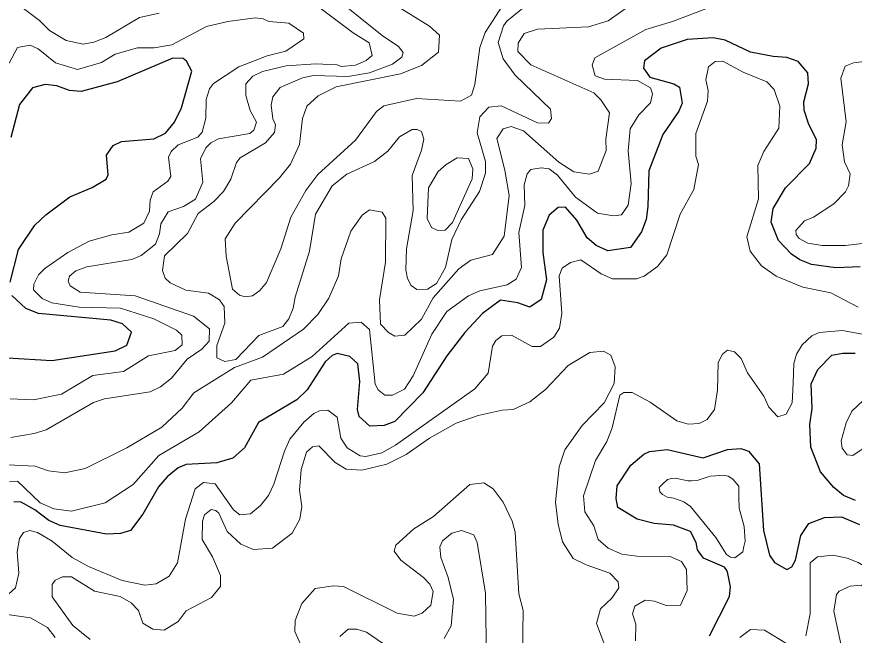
# Model space of a CAD drawing. Extents: x 763.2 to 816.8, y 7896.5 to 7952.7.
# Drawn here: x 780.355 to 783.297, y 7914.818 to 7916.989 of the extents above; entities that cross this region are included whole.
import ezdxf

# ---------------------------------------------------------------- set-up
doc = ezdxf.new("R2010")
doc.units = 0
doc.header["$LTSCALE"] = 0.064
doc.layers.add('1', color=7, linetype='Continuous', lineweight=25)
doc.layers.add('2', color=7, linetype='Continuous', lineweight=13)

msp = doc.modelspace()

# ---------------------------------------------------------------- linework, layer by layer
at = {"layer": '1'}
for points in [[(783.0557, 7916.3888), (783.1403, 7916.4737), (783.164, 7916.5276), (783.1651, 7916.5576), (783.1365, 7916.6149), (783.1215, 7916.6616), (783.1201, 7916.6909), (783.136, 7916.7537), (783.1343, 7916.793), (783.0999, 7916.8324), (783.0606, 7916.8467), (783.0129, 7916.8494), (782.9325, 7916.8649), (782.8439, 7916.9073), (782.801, 7916.916), (782.7105, 7916.9097), (782.6193, 7916.8788), (782.5601, 7916.8344), (782.5573, 7916.8091), (782.5792, 7916.7769), (782.6637, 7916.7538), (782.6829, 7916.7428), (782.6922, 7916.6862), (782.6806, 7916.6585), (782.6251, 7916.5761), (782.5759, 7916.4479), (782.5726, 7916.3232), (782.5659, 7916.2778), (782.5494, 7916.2346), (782.5109, 7916.1795), (782.4319, 7916.1671), (782.3902, 7916.1867), (782.359, 7916.2131), (782.3221, 7916.2754), (782.2831, 7916.3207), (782.2572, 7916.3202), (782.2259, 7916.2933), (782.2028, 7916.2401), (782.2036, 7916.1616), (782.2156, 7916.066), (782.1975, 7915.9963), (782.1573, 7915.9698), (782.1149, 7915.9846), (782.0539, 7915.9942), (781.9914, 7915.9472), (781.9293, 7915.8803), (781.8653, 7915.7987), (781.7819, 7915.6691), (781.6833, 7915.5681), (781.6456, 7915.5541), (781.5957, 7915.5515), (781.5578, 7915.5858), (781.5522, 7915.6103), (781.5601, 7915.7092), (781.5534, 7915.7702), (781.5254, 7915.7969), (781.4806, 7915.8067), (781.4624, 7915.8005), (781.4385, 7915.7773), (781.375, 7915.6793), (781.3385, 7915.6447), (781.2045, 7915.5645), (781.1544, 7915.4759), (781.1136, 7915.4399), (781.058, 7915.4227), (780.9501, 7915.4178), (780.9218, 7915.4055), (780.8826, 7915.3744), (780.8523, 7915.3385), (780.7981, 7915.2433), (780.754, 7915.1857), (780.7194, 7915.1746), (780.6703, 7915.173), (780.5068, 7915.2035), (780.4672, 7915.2205), (780.4179, 7915.2581), (780.3673, 7915.2857), (780.3441, 7915.2856)], [(780.3311, 7916.0576), (780.3608, 7916.1725), (780.418, 7916.2573), (780.4564, 7916.294), (780.5406, 7916.3571), (780.62, 7916.3905), (780.6688, 7916.4197), (780.6757, 7916.4339), (780.6697, 7916.5037), (780.6936, 7916.5376), (780.7227, 7916.5515), (780.8362, 7916.5613), (780.8776, 7916.5809), (780.9092, 7916.6189), (780.9331, 7916.6697), (780.9698, 7916.7988), (780.9508, 7916.8334), (780.9389, 7916.8427), (780.9028, 7916.8439), (780.7071, 7916.7612), (780.5814, 7916.7275), (780.5397, 7916.7305), (780.4951, 7916.7469), (780.4542, 7916.7518), (780.4099, 7916.7401), (780.3638, 7916.6813), (780.3337, 7916.5656)], [(783.1057, 7916.1354), (783.0764, 7916.1556), (783.0308, 7916.2039), (783.005, 7916.2682), (783.012, 7916.3163), (783.0557, 7916.3888)], [(783.3186, 7916.1109), (783.2331, 7916.1078), (783.147, 7916.1196), (783.1057, 7916.1354)], [(780.3217, 7915.7922), (780.478, 7915.7824), (780.7005, 7915.8164), (780.7413, 7915.8368), (780.7574, 7915.8825), (780.7267, 7915.911), (780.6851, 7915.9237), (780.4312, 7915.9481), (780.3862, 7915.9653), (780.3371, 7916.0108)], [(783.3014, 7915.2913), (783.259, 7915.308), (783.2261, 7915.336), (783.1786, 7915.3914), (783.1453, 7915.4783), (783.141, 7915.5582), (783.1493, 7915.6139), (783.1462, 7915.7), (783.1689, 7915.7505), (783.2181, 7915.8007), (783.2569, 7915.8086), (783.3007, 7915.8083)], [(782.7889, 7914.8161), (782.8585, 7914.9532), (782.8629, 7914.9883), (782.8518, 7915.0399), (782.8477, 7915.0488), (782.8414, 7915.0563), (782.7677, 7915.088), (782.7466, 7915.1178), (782.7416, 7915.1431), (782.7222, 7915.1815), (782.662, 7915.2037), (782.5948, 7915.2106), (782.5344, 7915.2255), (782.4661, 7915.2667), (782.4608, 7915.2975), (782.4641, 7915.3418), (782.5122, 7915.4146), (782.5577, 7915.4536), (782.5775, 7915.4634), (782.6398, 7915.4699), (782.7665, 7915.4405), (782.8518, 7915.4703), (782.8989, 7915.4734), (782.9124, 7915.469), (782.926, 7915.4646), (782.9636, 7915.4192), (782.9785, 7915.1859), (782.9993, 7915.0987), (783.0174, 7915.0729), (783.0603, 7915.0485), (783.0784, 7915.0579), (783.0905, 7915.0814), (783.11, 7915.1683), (783.1381, 7915.2103), (783.193, 7915.2316), (783.2521, 7915.2334), (783.3153, 7915.2071)]]:
    msp.add_lwpolyline(points, dxfattribs=at)
at = {"layer": '2'}
for points in [[(782.0019, 7916.4408), (781.9811, 7916.3762), (781.9164, 7916.2764), (781.8832, 7916.2068), (781.8607, 7916.1095), (781.8291, 7916.0532), (781.798, 7916.0327), (781.7601, 7916.0318), (781.7409, 7916.0461), (781.728, 7916.0702), (781.7214, 7916.1006), (781.7245, 7916.1744), (781.7474, 7916.3092), (781.7443, 7916.4323), (781.7772, 7916.521), (781.7852, 7916.5597), (781.7763, 7916.5863), (781.7621, 7916.594), (781.7434, 7916.594), (781.6998, 7916.5675), (781.6582, 7916.5181), (781.6115, 7916.4813), (781.5148, 7916.4367), (781.4623, 7916.3958), (781.4038, 7916.2961), (781.383, 7916.1667), (781.3327, 7916.0052), (781.326, 7915.9659), (781.3106, 7915.9293), (781.2891, 7915.9018), (781.2048, 7915.8706), (781.1245, 7915.7859), (781.0852, 7915.779), (781.058, 7915.792), (781.0577, 7915.8347), (781.0854, 7915.9136), (781.083, 7915.9721), (781.0669, 7915.9959), (781.0283, 7916.0186), (780.9487, 7916.0289), (780.8937, 7916.0549), (780.8766, 7916.0716), (780.8668, 7916.0989), (780.8733, 7916.1504), (780.9545, 7916.228), (780.9921, 7916.2988), (781.0473, 7916.3412), (781.0806, 7916.3763), (781.1067, 7916.4191), (781.1264, 7916.4774), (781.1394, 7916.4937), (781.2284, 7916.5469), (781.2605, 7916.5826), (781.264, 7916.61), (781.254, 7916.6311), (781.248, 7916.6792), (781.2548, 7916.7089), (781.2807, 7916.7414), (781.359, 7916.7748), (781.3976, 7916.783), (781.5174, 7916.78), (781.5939, 7916.7924), (781.6748, 7916.8227), (781.7077, 7916.8477), (781.7124, 7916.8635), (781.696, 7916.8854), (781.639, 7916.9236), (781.4123, 7917.1059)], [(780.7418, 7915.4754), (780.8638, 7915.5478), (780.9356, 7915.6149), (780.9763, 7915.6685), (781.1192, 7915.7582), (781.2183, 7915.7939), (781.3617, 7915.8929), (781.4121, 7915.9437), (781.4516, 7916.001), (781.4857, 7916.0792), (781.4946, 7916.1397), (781.5286, 7916.237), (781.5677, 7916.2929), (781.5936, 7916.3113), (781.6383, 7916.3033), (781.6518, 7916.2818), (781.6506, 7916.1273), (781.6296, 7915.9955), (781.6326, 7915.9097), (781.6603, 7915.8804), (781.6825, 7915.8679), (781.7178, 7915.8714), (781.7766, 7915.9281), (781.8174, 7916.0022), (781.9075, 7916.1049), (781.9506, 7916.1352), (782.0258, 7916.155), (782.0678, 7916.2196), (782.0843, 7916.3614), (782.07, 7916.4507), (782.0419, 7916.5625), (782.0632, 7916.5955), (782.0923, 7916.6039), (782.1353, 7916.5892), (782.259, 7916.4787), (782.3115, 7916.4454), (782.367, 7916.4364), (782.3973, 7916.4473), (782.4261, 7916.5204), (782.4246, 7916.5597), (782.4372, 7916.6519), (782.4064, 7916.6977), (782.3817, 7916.7223), (782.1605, 7916.8203), (782.1158, 7916.868), (782.116, 7916.8968), (782.1379, 7916.9312), (782.184, 7916.9457), (782.3639, 7916.954), (782.433, 7916.975), (782.5877, 7917.0848)], [(781.3873, 7917.046), (781.537, 7916.9334), (781.5932, 7916.8975), (781.6034, 7916.8533), (781.5821, 7916.8354), (781.5443, 7916.8195), (781.4948, 7916.8144), (781.4799, 7916.821), (781.405, 7916.8241), (781.3011, 7916.8177), (781.2177, 7916.7977), (781.1844, 7916.7806), (781.1594, 7916.7534), (781.1591, 7916.7131), (781.1751, 7916.6598), (781.1965, 7916.6196), (781.1882, 7916.5916), (781.1739, 7916.5791), (781.0632, 7916.561), (781.0361, 7916.5471), (781.0186, 7916.5296), (781.0002, 7916.4901), (781.0079, 7916.4092), (780.9821, 7916.3488), (780.9402, 7916.3238), (780.8865, 7916.3046), (780.8606, 7916.2619), (780.8567, 7916.2277), (780.8416, 7916.1913), (780.7922, 7916.1513), (780.7588, 7916.1376), (780.6003, 7916.111), (780.5623, 7916.0968), (780.5394, 7916.0789), (780.5347, 7916.0615), (780.5428, 7916.0443), (780.5772, 7916.0226), (780.7712, 7916.0091), (780.976, 7915.9384), (781.0315, 7915.894), (781.0306, 7915.8498), (781.0049, 7915.8221), (780.9537, 7915.7873), (780.8982, 7915.7205), (780.8594, 7915.69), (780.8239, 7915.6723), (780.6628, 7915.6476), (780.6247, 7915.6349), (780.4582, 7915.5394), (780.4157, 7915.5258), (780.3343, 7915.5126)], [(780.8551, 7917.0018), (780.7858, 7916.9874), (780.6675, 7916.917), (780.626, 7916.8999), (780.5879, 7916.8935), (780.5287, 7916.9063), (780.4696, 7916.9407), (780.4348, 7916.9764), (780.3455, 7917.0428)], [(780.3295, 7915.3561), (780.3571, 7915.3582), (780.4369, 7915.2832), (780.485, 7915.2622), (780.5471, 7915.2535), (780.6655, 7915.2825), (780.7635, 7915.3474), (780.8538, 7915.4487), (780.9959, 7915.5319), (781.1086, 7915.6334), (781.1773, 7915.7131), (781.2924, 7915.7346), (781.393, 7915.796), (781.5216, 7915.9139), (781.565, 7915.9169), (781.5944, 7915.8917), (781.6145, 7915.6992), (781.624, 7915.6796), (781.6482, 7915.661), (781.6743, 7915.6608), (781.717, 7915.6815), (781.7477, 7915.7287), (781.8126, 7915.8748), (781.8658, 7915.9549), (781.9415, 7916.0091), (781.9822, 7916.0276), (782.0781, 7916.0482), (782.1098, 7916.068), (782.1286, 7916.1094), (782.1189, 7916.2317), (782.1402, 7916.327), (782.137, 7916.3989), (782.1486, 7916.4379), (782.1609, 7916.4533), (782.1977, 7916.4593), (782.2259, 7916.4557), (782.2549, 7916.4333), (782.3183, 7916.3555), (782.395, 7916.3001), (782.4518, 7916.2903), (782.4793, 7916.2945), (782.5031, 7916.3284), (782.5132, 7916.4038), (782.5035, 7916.5189), (782.5102, 7916.5959), (782.5408, 7916.6446), (782.5818, 7916.6873), (782.5889, 7916.7191), (782.581, 7916.7398), (782.5362, 7916.7651), (782.4195, 7916.7699), (782.3873, 7916.7818), (782.3769, 7916.8198), (782.3853, 7916.8455), (782.5649, 7916.9443), (782.6586, 7916.9725), (782.7908, 7917.0235)], [(782.0629, 7917.0305), (782.0006, 7916.9344), (781.9823, 7916.8811), (781.9645, 7916.7511), (781.9523, 7916.714), (781.9141, 7916.6929), (781.7589, 7916.7025), (781.6439, 7916.6769), (781.6192, 7916.6565), (781.5453, 7916.5565), (781.4125, 7916.4351), (781.3699, 7916.3795), (781.318, 7916.2855), (781.283, 7916.1746), (781.2318, 7916.0562), (781.2087, 7916.0279), (781.1834, 7916.0096), (781.1567, 7916.0065), (781.1369, 7916.0124), (781.1128, 7916.0333), (781.0901, 7916.1489), (781.0871, 7916.2094), (781.1225, 7916.2652), (781.2779, 7916.4238), (781.3169, 7916.4714), (781.3481, 7916.5408), (781.3584, 7916.6325), (781.3739, 7916.6759), (781.4142, 7916.7124), (781.4764, 7916.7436), (781.7029, 7916.7886), (781.7766, 7916.8186), (781.8363, 7916.8655), (781.8397, 7916.925), (781.8043, 7916.9562), (781.6763, 7917.0358)], [(782.1387, 7917.0247), (782.0767, 7916.9742), (782.0651, 7916.958), (782.0467, 7916.8989), (782.0634, 7916.8418), (782.1057, 7916.7848), (782.2305, 7916.6654), (782.2338, 7916.6328), (782.2225, 7916.6157), (782.184, 7916.6175), (782.0572, 7916.6765)], [(780.3278, 7916.8266), (780.3572, 7916.8814), (780.4016, 7916.8893), (780.4293, 7916.8765), (780.4908, 7916.8281), (780.5682, 7916.8047), (780.6523, 7916.8291), (780.7006, 7916.8586), (780.7785, 7916.8801), (780.837, 7916.8802), (780.8995, 7916.8911), (781.0212, 7916.9555), (781.0957, 7916.9726), (781.1927, 7916.9853), (781.2203, 7916.9822), (781.24, 7916.9729), (781.3109, 7916.967), (781.362, 7916.932), (781.3638, 7916.9124), (781.3004, 7916.869), (781.2341, 7916.852), (781.1349, 7916.8137), (781.0458, 7916.7551), (781.0321, 7916.736), (781.0206, 7916.6994), (781.0192, 7916.6339), (781.0061, 7916.5845), (780.9914, 7916.5665), (780.9219, 7916.5395), (780.8966, 7916.5158), (780.8881, 7916.4965), (780.8959, 7916.4285), (780.8856, 7916.4117), (780.8335, 7916.3742), (780.8238, 7916.3454), (780.8205, 7916.3074), (780.8008, 7916.2644), (780.7482, 7916.2327), (780.6885, 7916.2242), (780.6096, 7916.201), (780.5346, 7916.162), (780.4536, 7916.1057), (780.4311, 7916.0831), (780.4148, 7916.0504), (780.4133, 7916.0307), (780.4437, 7916.0003), (780.4777, 7915.9855), (780.574, 7915.9698), (780.7187, 7915.9663), (780.8364, 7915.9288), (780.9164, 7915.8886), (780.9341, 7915.8713), (780.9353, 7915.837), (780.9112, 7915.8181), (780.818, 7915.799), (780.7298, 7915.7435), (780.6224, 7915.7295), (780.5116, 7915.6641), (780.4137, 7915.6445), (780.3315, 7915.6476)], [(783.373, 7916.1997), (783.2667, 7916.1868), (783.1845, 7916.1867), (783.1346, 7916.1949), (783.1034, 7916.2114), (783.0934, 7916.2247), (783.0924, 7916.2394), (783.122, 7916.2727), (783.1539, 7916.2853), (783.2255, 7916.3324), (783.2671, 7916.3752), (783.2776, 7916.3961), (783.2824, 7916.4385), (783.263, 7916.4802), (783.2546, 7916.5394), (783.2691, 7916.6204), (783.2497, 7916.7739), (783.2658, 7916.8155), (783.2947, 7916.8274), (783.3706, 7916.8374)], [(780.4787, 7915.148), (780.5499, 7915.091), (780.6063, 7915.0596), (780.7253, 7915.01), (780.8041, 7914.9936), (780.8442, 7914.9987), (780.8896, 7915.0253), (780.919, 7915.0717), (780.9478, 7915.2251), (780.9811, 7915.3318), (781.0107, 7915.3544), (781.0518, 7915.3489), (781.1164, 7915.2582), (781.1387, 7915.2403), (781.1758, 7915.2438), (781.2105, 7915.2734), (781.2387, 7915.3088), (781.2582, 7915.3482), (781.2951, 7915.4639), (781.3145, 7915.5058), (781.3629, 7915.5654), (781.3985, 7915.5962), (781.4184, 7915.6052), (781.4479, 7915.6083), (781.4805, 7915.5834), (781.4938, 7915.5092), (781.5157, 7915.4755), (781.5618, 7915.4473), (781.5817, 7915.4455), (781.6378, 7915.4579), (781.685, 7915.485), (781.9639, 7915.6833), (782.0105, 7915.7381), (782.0268, 7915.8326), (782.0381, 7915.8526), (782.0591, 7915.8688), (782.0934, 7915.8709), (782.166, 7915.8316), (782.1944, 7915.8319), (782.2415, 7915.864), (782.2617, 7915.8958), (782.2699, 7915.947), (782.2603, 7916.0798), (782.2706, 7916.1064), (782.3, 7916.1271), (782.3362, 7916.1354), (782.4079, 7916.0868), (782.4475, 7916.0698), (782.5319, 7916.069), (782.5596, 7916.0786), (782.6064, 7916.1123), (782.6387, 7916.1534), (782.6858, 7916.2958), (782.7333, 7916.3828), (782.7499, 7916.4703), (782.7402, 7916.4994), (782.7412, 7916.5796), (782.7815, 7916.6935), (782.7844, 7916.7306), (782.7762, 7916.7679), (782.7851, 7916.8131), (782.8082, 7916.8325), (782.8353, 7916.834), (782.9071, 7916.795), (782.9904, 7916.7614), (783.0162, 7916.7338), (783.0357, 7916.6754), (783.0321, 7916.5978), (782.9798, 7916.5164), (782.9586, 7916.4671), (782.9604, 7916.35), (782.9193, 7916.2173), (782.9319, 7916.1666), (782.9711, 7916.1152), (783.0225, 7916.0783), (783.1171, 7916.0397), (783.2148, 7916.0201), (783.3114, 7915.97)], [(782.0572, 7916.6765), (782.0133, 7916.6726), (781.9812, 7916.6382), (781.9724, 7916.5818), (782.002, 7916.4808), (782.0019, 7916.4408)], [(783.3253, 7915.8745), (783.2555, 7915.8875), (783.1746, 7915.881), (783.1484, 7915.8687), (783.1144, 7915.8378), (783.0938, 7915.8044), (783.0855, 7915.7722), (783.0821, 7915.7028), (783.0787, 7915.6334), (783.0581, 7915.5946), (783.0291, 7915.5841), (782.9968, 7915.6182), (782.9792, 7915.6571), (782.9228, 7915.7387)], [(782.4244, 7914.7724), (782.3919, 7914.8592), (782.4056, 7914.9105), (782.445, 7914.9484), (782.4699, 7914.9837), (782.4675, 7915.0055), (782.4382, 7915.0356), (782.3549, 7915.0644), (782.3102, 7915.0871), (782.272, 7915.1462), (782.2565, 7915.2078), (782.2471, 7915.2845), (782.2601, 7915.4087), (782.28, 7915.4685), (782.3408, 7915.5539), (782.4184, 7915.6335), (782.4541, 7915.7019), (782.4575, 7915.7603), (782.4423, 7915.8008), (782.4162, 7915.8152), (782.3682, 7915.8102), (782.2926, 7915.7655), (782.2123, 7915.6803), (782.1577, 7915.6374), (782.0986, 7915.6101)], [(782.9228, 7915.7387), (782.9003, 7915.7897), (782.8762, 7915.813), (782.852, 7915.8185), (782.8344, 7915.8052), (782.819, 7915.775)], [(782.819, 7915.775), (782.8173, 7915.6781), (782.806, 7915.6105), (782.781, 7915.5758), (782.752, 7915.561), (782.7138, 7915.5589), (782.6742, 7915.5704), (782.58, 7915.6365), (782.5173, 7915.6703), (782.4878, 7915.6705), (782.4732, 7915.6607), (782.447, 7915.546), (782.4274, 7915.4975), (782.3884, 7915.4314), (782.3457, 7915.3067), (782.3511, 7915.251), (782.3817, 7915.2022), (782.3976, 7915.1542), (782.4332, 7915.1233), (782.4809, 7915.102), (782.5331, 7915.0955), (782.6502, 7915.0948), (782.6906, 7915.0769), (782.7079, 7915.0489), (782.7103, 7914.9748), (782.6867, 7914.9237), (782.6364, 7914.9227), (782.5949, 7914.9377), (782.5627, 7914.9407), (782.5266, 7914.9194), (782.5183, 7914.8932), (782.5296, 7914.8564), (782.5281, 7914.7986)], [(782.0986, 7915.6101), (782.0598, 7915.608), (781.9759, 7915.5888), (781.8986, 7915.5621), (781.8043, 7915.5098), (781.7223, 7915.4523)], [(781.7223, 7915.4523), (781.6544, 7915.4187), (781.5667, 7915.3979), (781.5115, 7915.4012), (781.473, 7915.4242), (781.4162, 7915.4825), (781.3938, 7915.479), (781.3727, 7915.461), (781.354, 7915.3993), (781.3481, 7915.3273), (781.3562, 7915.2697), (781.3496, 7915.2253), (781.3228, 7915.176), (781.253, 7915.1238), (781.1861, 7915.1185), (781.1423, 7915.1374), (781.0941, 7915.1816), (781.0641, 7915.2462), (781.0537, 7915.2561), (781.0373, 7915.2592), (781.0145, 7915.2409), (781.007, 7915.218), (781.0061, 7915.1544), (781.042, 7915.0928), (781.0702, 7915.028), (781.0702, 7914.9886), (781.0385, 7914.9503), (780.9498, 7914.904), (780.9212, 7914.8659), (780.8722, 7914.8359), (780.8324, 7914.8396), (780.7977, 7914.8596), (780.7828, 7914.905), (780.7571, 7914.9318), (780.7184, 7914.9538), (780.6274, 7914.972), (780.547, 7915.023), (780.5159, 7915.0231), (780.4895, 7915.0117), (780.4788, 7914.996), (780.479, 7914.9531), (780.5516, 7914.8515), (780.6129, 7914.8032)], [(780.3217, 7915.4158), (780.4191, 7915.4114), (780.4662, 7915.3948), (780.5233, 7915.3878), (780.5948, 7915.4027), (780.7418, 7915.4754)], [(781.3665, 7914.7522), (781.3318, 7914.8309), (781.3334, 7914.8695), (781.3561, 7914.9288), (781.4037, 7914.9814), (781.4678, 7914.9913), (781.5024, 7914.9889), (781.691, 7914.8952), (781.7506, 7914.8851), (781.7791, 7914.8947), (781.81, 7914.9234), (781.8177, 7914.9715), (781.8065, 7914.9967), (781.784, 7915.021), (781.7036, 7915.0818), (781.6803, 7915.1131), (781.6868, 7915.1341), (781.7502, 7915.1919), (781.8193, 7915.2348), (781.9471, 7915.3468), (781.9952, 7915.353), (782.0288, 7915.3314), (782.0639, 7915.2846), (782.0957, 7915.2187), (782.1055, 7915.1799), (782.1189, 7914.963), (782.1335, 7914.9046), (782.1321, 7914.7532)], [(780.3555, 7915.1102), (780.3643, 7915.1578), (780.3781, 7915.1786), (780.4002, 7915.1856), (780.4274, 7915.1786), (780.4787, 7915.148)], [(782.0055, 7914.7191), (782.0021, 7914.9656), (781.9723, 7915.1437), (781.9607, 7915.1706), (781.9178, 7915.1857), (781.8839, 7915.176), (781.8504, 7915.149), (781.8412, 7915.1285), (781.8445, 7915.0905), (781.8708, 7915.0209), (781.8887, 7914.9433), (781.8805, 7914.8505), (781.8563, 7914.8067)], [(780.4893, 7914.8102), (780.4623, 7914.8455), (780.4025, 7914.8785), (780.3205, 7914.8902), (780.2965, 7914.9105), (780.2998, 7914.9389), (780.3505, 7914.9842), (780.3619, 7915.036), (780.3555, 7915.1102)], [(784.2745, 7914.815), (784.2434, 7914.8478), (784.1666, 7914.8949), (784.0494, 7914.9332), (783.8817, 7914.9508), (783.8783, 7914.959), (783.8645, 7914.9625), (783.8389, 7914.9843), (783.808, 7915.0311), (783.7887, 7915.0388), (783.7203, 7915.0461), (783.6171, 7915.0322), (783.5527, 7915.0167), (783.454, 7915.0166), (783.422, 7915.0217), (783.39, 7915.0268), (783.3114, 7915.0727), (783.272, 7915.0889), (783.2227, 7915.0986), (783.1678, 7915.0934), (783.1427, 7915.0717), (783.1427, 7914.8925), (783.1274, 7914.8156)], [(783.7519, 7914.7664), (783.7743, 7914.8264), (783.7753, 7914.8647), (783.7397, 7914.8993), (783.678, 7914.9048), (783.5914, 7914.89), (783.5158, 7914.895), (783.4391, 7914.9233), (783.3214, 7914.9933), (783.2824, 7914.9902), (783.2444, 7914.9729), (783.2344, 7914.9609), (783.225, 7914.9028), (783.269, 7914.7)], [(781.6588, 7914.7767), (781.5833, 7914.8281), (781.5491, 7914.8386), (781.5192, 7914.8388), (781.4903, 7914.8132)], [(782.9821, 7914.8357), (782.9327, 7914.838), (782.8951, 7914.8098)], [(783.0633, 7914.7865), (782.9821, 7914.8357)]]:
    msp.add_lwpolyline(points, dxfattribs=at)
for points in [[(781.8629, 7916.4711), (781.9026, 7916.4939), (781.9417, 7916.4919), (781.9575, 7916.4559), (781.9547, 7916.4205), (781.8854, 7916.2673), (781.8596, 7916.2398), (781.8344, 7916.2393), (781.8116, 7916.2495), (781.7967, 7916.281), (781.8013, 7916.3886), (781.8348, 7916.446)], [(783.4367, 7915.5666), (783.4743, 7915.5741), (783.4976, 7915.5901), (783.499, 7915.6327), (783.4826, 7915.6561), (783.4632, 7915.6705), (783.4113, 7915.6787), (783.3811, 7915.672), (783.3293, 7915.643), (783.2892, 7915.6046), (783.2691, 7915.5632), (783.2514, 7915.5007), (783.2548, 7915.4746), (783.2729, 7915.4508), (783.2918, 7915.449), (783.3284, 7915.4735)], [(782.8926, 7915.2644), (782.8919, 7915.3028), (782.8912, 7915.3413), (782.871, 7915.3661), (782.8544, 7915.3764), (782.8355, 7915.3796), (782.8098, 7915.378), (782.7916, 7915.376), (782.7453, 7915.3616), (782.7251, 7915.3601), (782.7125, 7915.3598), (782.6695, 7915.3688), (782.6552, 7915.3682), (782.6407, 7915.3643), (782.6223, 7915.3473), (782.6123, 7915.3362), (782.6139, 7915.3208), (782.6237, 7915.3123), (782.6395, 7915.3022), (782.6639, 7915.299), (782.6982, 7915.2862), (782.722, 7915.2696), (782.8109, 7915.1605), (782.849, 7915.1017), (782.8619, 7915.0921), (782.878, 7915.0891), (782.9055, 7915.1111), (782.9097, 7915.1293), (782.9139, 7915.1475), (782.9109, 7915.1996)]]:
    msp.add_lwpolyline(points, close=True, dxfattribs=at)

doc.saveas('drawing.dxf')
